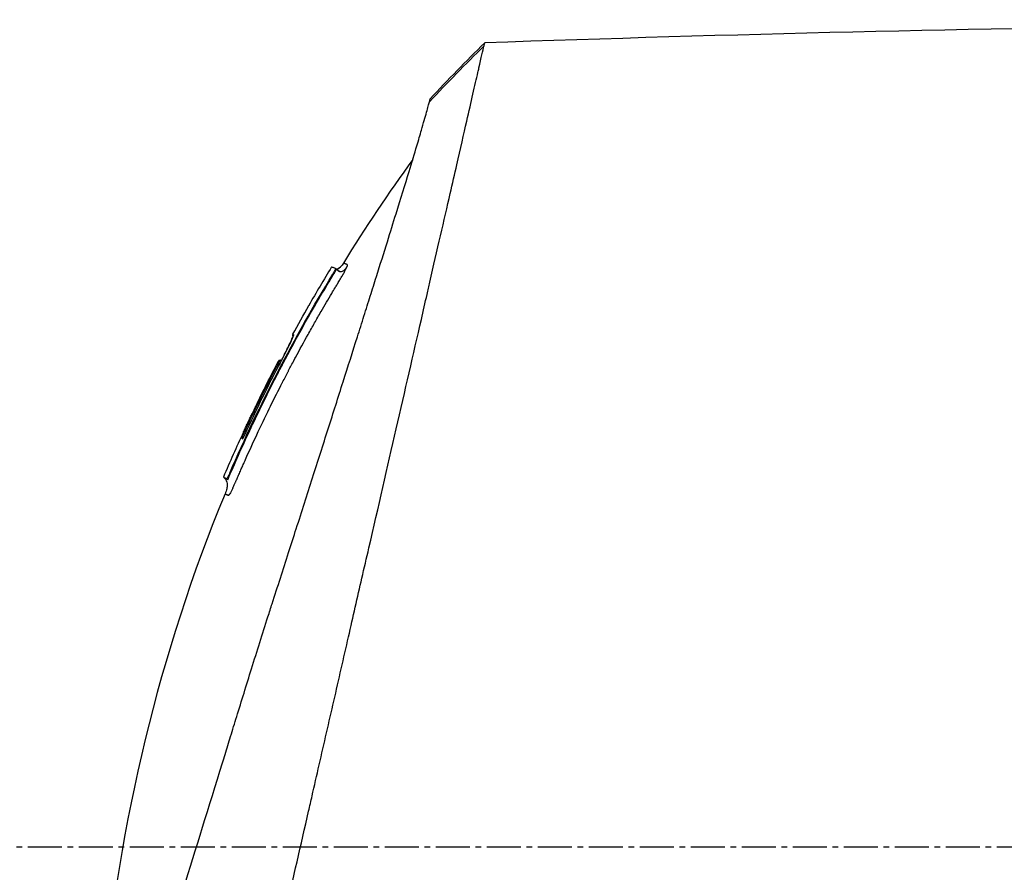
# Model space of a CAD drawing. Header units: millimetres. Extents: x 0 to 4378, y 0 to 2376.
# Tile 365 of 656: x 297 to 346, y 1868 to 1910. Entities that reach past the tile are written whole.
import ezdxf

# ---------------------------------------------------------------- set-up
doc = ezdxf.new("R2010")
doc.units = ezdxf.units.MM
doc.header["$LTSCALE"] = 0.2
doc.linetypes.add('CENTER2', pattern=[1.125, 0.75, -0.125, 0.125, -0.125])
doc.layers.add('02_Center Line', color=1, linetype='CENTER2')

# ---------------------------------------------------------------- blocks, each defined once
blk = doc.blocks.new('A$C078f5041')
for p, q in [((-71.474, 1397.995), (-71.441, 1398.028)), ((-71.441, 1398.028), (-71.474, 1397.994)), ((-71.441, 1398.028), (-71.474, 1397.994)), ((-71.44, 1398.028), (-71.441, 1398.028)), ((-71.304, 1397.76), (-71.33, 1397.733)), ((-70.107, 1396.189), (-70.103, 1396.191)), ((-69.344, 1394.74), (-69.304, 1394.756)), ((-68.727, 1393.452), (-68.724, 1393.453)), ((-68.587, 1393.414), (-68.626, 1393.399)), ((-68.595, 1393.17), (-68.595, 1393.17)), ((-68.595, 1393.17), (-68.595, 1393.17)), ((-68.531, 1393.2), (-68.594, 1393.167)), ((-67.501, 1391.148), (-67.501, 1391.148)), ((-66.761, 1389.577), (-66.824, 1389.552)), ((-66.193, 1387.811), (-66.165, 1387.839)), ((-65.85, 1387.642), (-66.027, 1387.571)), ((-65.85, 1387.642), (-65.898, 1387.594)), ((-66.075, 1387.523), (-66.027, 1387.571))]:
    blk.add_line(p, q)
for centre, radius, start, end in [((-141.482, 1355.315), 82.251, 28.65417, 29.79846), ((-140.819, 1355.669), 81.499, 25.8226, 27.58961), ((-139.709, 1356.018), 80.096, 23.38669, 25.31635)]:
    blk.add_arc(centre, radius, start, end)
for centre, major_axis, ratio, start_param, end_param in [((-95.83, 1370.693), (-32.061, 52.728), 0.606634, 5.046093, 5.111834), ((-68.714, 1393.352), (-0.0464, 0.0886), 0.999416, 4.712389, 6.054791), ((-68.628, 1393.361), (-0.128, 0.063), 0.594731, 5.762809, 5.79176), ((-140.153, 1355.885), (-19.755, 78.233), 1, 4.895457, 4.945383), ((-140.45, 1355.803), (37.396, -71.919), 1, 1.521054, 1.570796), ((-66.146, 1387.846), (-0.119, 0.275), 0.068445, 1.568989, 3.139782), ((-66.476, 1387.597), (-0.37, 0.869), 0.066623, 2.176603, 2.707657)]:
    blk.add_ellipse(centre, major_axis=major_axis, ratio=ratio, start_param=start_param, end_param=end_param)
for points in [[(-152.255, 1410.19), (-127.792, 1410.436), (-103.317, 1410.132), (-78.867, 1409.281)], [(-78.867, 1409.281), (-77.94, 1408.37), (-77.032, 1407.44), (-76.146, 1406.49)], [(-75.281, 1403.472), (-74.067, 1401.793), (-72.912, 1400.069), (-71.825, 1398.305)], [(-71.825, 1398.305), (-71.825, 1398.305), (-71.825, 1398.305), (-71.825, 1398.305)], [(-71.526, 1397.946), (-71.527, 1397.945), (-71.528, 1397.944), (-71.528, 1397.944)], [(-71.474, 1397.995), (-71.474, 1397.994), (-71.475, 1397.994), (-71.475, 1397.994)], [(-71.474, 1397.995), (-71.474, 1397.995), (-71.474, 1397.995), (-71.474, 1397.995)], [(-71.473, 1397.986), (-71.473, 1397.986), (-71.473, 1397.986), (-71.473, 1397.986)], [(-71.473, 1397.986), (-71.473, 1397.986), (-71.473, 1397.986), (-71.473, 1397.986)], [(-71.441, 1398.028), (-71.441, 1398.028), (-71.441, 1398.028), (-71.441, 1398.028)], [(-71.236, 1398.11), (-70.85, 1397.476), (-70.472, 1396.836), (-70.103, 1396.191)], [(-70.103, 1396.191), (-70.099, 1396.184), (-70.096, 1396.176), (-70.094, 1396.168)], [(-66.842, 1389.875), (-66.5, 1389.135), (-66.169, 1388.391), (-65.85, 1387.642)], [(-66.824, 1389.552), (-66.824, 1389.554), (-66.825, 1389.555), (-66.825, 1389.556)]]:
    blk.add_open_spline(points, degree=3)
for points, knots in [([(-152.255, 1410.19), (-152.255, 1410.19), (-152.168, 1410.102), (-151.823, 1409.757), (-151.566, 1409.501), (-151.007, 1408.942), (-150.749, 1408.683), (-150.073, 1408.008), (-149.632, 1407.567), (-148.859, 1406.793), (-148.562, 1406.497), (-146.042, 1403.977), (-143.013, 1400.948), (-138.409, 1396.344), (-137.449, 1395.384), (-135.963, 1393.898), (-135.449, 1393.384), (-133.813, 1391.748), (-132.672, 1390.607), (-130.919, 1388.854), (-130.319, 1388.254), (-128.4, 1386.335), (-127.067, 1385.002), (-125.371, 1383.307), (-125.025, 1382.96), (-124.319, 1382.254), (-123.961, 1381.896), (-123.24, 1381.175), (-122.878, 1380.813), (-121.659, 1379.594), (-120.799, 1378.734), (-119.043, 1376.979), (-118.147, 1376.082), (-116.937, 1374.873), (-116.626, 1374.561), (-115.729, 1373.664), (-115.143, 1373.079), (-114.064, 1372), (-113.573, 1371.509), (-112.988, 1370.924), (-112.895, 1370.83), (-112.724, 1370.66), (-112.649, 1370.585), (-112.483, 1370.418), (-112.394, 1370.33), (-112.252, 1370.188), (-112.201, 1370.137), (-112.096, 1370.032), (-112.046, 1369.982), (-111.864, 1369.8), (-111.742, 1369.678), (-111.442, 1369.378), (-111.319, 1369.255), (-111.087, 1369.023), (-110.943, 1368.878), (-110.612, 1368.548), (-110.476, 1368.411), (-110.274, 1368.21), (-110.224, 1368.16), (-110.135, 1368.071), (-110.027, 1367.963), (-109.746, 1367.682), (-109.592, 1367.527), (-109.306, 1367.242), (-109.186, 1367.123), (-108.984, 1366.92), (-108.907, 1366.843), (-108.705, 1366.641), (-108.583, 1366.519), (-106.77, 1364.706), (-105.092, 1363.027), (-102.635, 1360.571), (-101.854, 1359.79), (-100.327, 1358.263), (-99.581, 1357.517), (-98.479, 1356.415), (-98.12, 1356.057), (-97.062, 1354.998), (-96.364, 1354.3), (-94.346, 1352.283), (-93.037, 1350.973), (-90.563, 1348.5), (-89.391, 1347.327), (-88.113, 1346.049), (-87.978, 1345.915), (-87.71, 1345.647), (-87.577, 1345.514), (-87.313, 1345.249), (-87.188, 1345.125), (-85.952, 1343.889), (-84.779, 1342.715), (-83.493, 1341.43), (-83.274, 1341.211), (-82.957, 1340.893), (-82.857, 1340.794), (-82.593, 1340.53), (-82.428, 1340.364), (-82.144, 1340.081), (-82.026, 1339.963), (-81.803, 1339.74), (-81.698, 1339.635), (-81.441, 1339.377), (-81.287, 1339.224), (-80.936, 1338.873), (-80.739, 1338.675), (-80.353, 1338.289), (-80.164, 1338.101), (-79.814, 1337.751), (-79.653, 1337.59), (-79.347, 1337.284), (-79.202, 1337.139), (-78.87, 1336.807), (-78.685, 1336.621), (-78.187, 1336.124), (-77.877, 1335.813), (-77.289, 1335.226), (-77.013, 1334.949), (-76.223, 1334.16), (-75.726, 1333.663), (-74.837, 1332.774), (-74.44, 1332.377), (-73.733, 1331.67), (-73.419, 1331.355), (-72.86, 1330.797), (-72.612, 1330.549), (-72.173, 1330.11), (-71.979, 1329.916), (-71.636, 1329.573), (-71.485, 1329.422), (-70.842, 1328.779), (-70.458, 1328.395), (-70.166, 1328.103), (-70.136, 1328.073), (-70.008, 1327.945), (-69.933, 1327.87), (-69.858, 1327.795), (-69.84, 1327.777), (-69.815, 1327.751), (-69.809, 1327.746), (-69.809, 1327.746)], [-65.722169, -65.722169, -65.722169, -65.722169, -62.031487, -62.031487, -58.338756, -58.338756, -55.879853, -55.879853, -52.598147, -52.598147, -50.727335, -50.727335, -37.463141, -37.463141, -34.099083, -34.099083, -32.353511, -32.353511, -28.594411, -28.594411, -26.668972, -26.668972, -22.482567, -22.482567, -21.407846, -21.407846, -20.305538, -20.305538, -19.195523, -19.195523, -16.579733, -16.579733, -13.871633, -13.871633, -12.933021, -12.933021, -11.170861, -11.170861, -9.691103, -9.691103, -9.409822, -9.409822, -9.177731, -9.177731, -8.904003, -8.904003, -8.749378, -8.749378, -8.584793, -8.584793, -8.151236, -8.151236, -7.849406, -7.849406, -7.58232, -7.58232, -7.395073, -7.395073, -7.305232, -7.305232, -7.25344, -7.25344, -7.185996, -7.185996, -7.134968, -7.134968, -7.10336, -7.10336, -7.05618, -7.05618, -6.401955, -6.401955, -6.095755, -6.095755, -5.801185, -5.801185, -5.658718, -5.658718, -5.379628, -5.379628, -4.847074, -4.847074, -4.358082, -4.358082, -4.300239, -4.300239, -4.242832, -4.242832, -4.18603, -4.18603, -3.687784, -3.687784, -3.583851, -3.583851, -3.53625, -3.53625, -3.454867, -3.454867, -3.396463, -3.396463, -3.344487, -3.344487, -3.26809, -3.26809, -3.168336, -3.168336, -3.071553, -3.071553, -2.987712, -2.987712, -2.910471, -2.910471, -2.810406, -2.810406, -2.636803, -2.636803, -2.47522, -2.47522, -2.166968, -2.166968, -1.897063, -1.897063, -1.660768, -1.660768, -1.453936, -1.453936, -1.273271, -1.273271, -1.115084, -1.115084, -0.558531, -0.558531, -0.48901, -0.48901, -0.246248, -0.246248, -0.124709, -0.124709, 0, 0, 0, 0]), ([(-78.83, 1409.118), (-78.83, 1409.12), (-78.831, 1409.124), (-78.833, 1409.131), (-78.834, 1409.134), (-78.836, 1409.144), (-78.837, 1409.15), (-78.841, 1409.168), (-78.844, 1409.179), (-78.851, 1409.21), (-78.855, 1409.227), (-78.864, 1409.267), (-78.867, 1409.281), (-78.867, 1409.281)], [0.000006, 0.000006, 0.000006, 0.000006, 0.0077656, 0.0077656, 0.0144608, 0.0144608, 0.0278513, 0.0278513, 0.0546324, 0.0546324, 0.1081958, 0.1081958, 0.2108644, 0.2108644, 0.2108644, 0.2108644]), ([(-65.704, 1351.829), (-65.815, 1352.321), (-65.923, 1352.802), (-66.156, 1353.833), (-66.29, 1354.405), (-66.694, 1356.137), (-66.947, 1357.289), (-67.362, 1359.094), (-67.573, 1359.956), (-67.9, 1361.395), (-68.02, 1361.943), (-68.227, 1362.848), (-68.333, 1363.301), (-68.46, 1363.859), (-68.487, 1363.975), (-68.535, 1364.189), (-68.559, 1364.293), (-68.702, 1364.919), (-68.823, 1365.449), (-69.324, 1367.634), (-69.705, 1369.293), (-70.151, 1371.24), (-70.209, 1371.495), (-70.384, 1372.258), (-70.502, 1372.774), (-70.744, 1373.826), (-70.866, 1374.361), (-71.109, 1375.423), (-71.23, 1375.949), (-71.596, 1377.545), (-71.84, 1378.612), (-72.309, 1380.671), (-72.534, 1381.67), (-72.865, 1383.104), (-72.98, 1383.602), (-74.039, 1388.185), (-74.92, 1392.05), (-75.806, 1395.919), (-75.901, 1396.336), (-76.042, 1396.949), (-76.088, 1397.151), (-76.503, 1398.963), (-76.843, 1400.446), (-77.262, 1402.274), (-77.371, 1402.75), (-77.657, 1404), (-77.824, 1404.727), (-78.198, 1406.361), (-78.385, 1407.176), (-78.545, 1407.884), (-78.562, 1407.96), (-78.692, 1408.541), (-78.783, 1408.918), (-78.83, 1409.118)], [0.000189, 0.000189, 0.000189, 0.000189, 0.207139, 0.207139, 0.396645, 0.396645, 0.797428, 0.797428, 1.001559, 1.001559, 1.109993, 1.109993, 1.213598, 1.213598, 1.239256, 1.239256, 1.263925, 1.263925, 1.386081, 1.386081, 1.765731, 1.765731, 1.822697, 1.822697, 1.935907, 1.935907, 2.05247, 2.05247, 2.166843, 2.166843, 2.399096, 2.399096, 2.616669, 2.616669, 2.736228, 2.736228, 3.700499, 3.700499, 3.819408, 3.819408, 3.878521, 3.878521, 4.356179, 4.356179, 4.534962, 4.534962, 4.848781, 4.848781, 5.320636, 5.320636, 5.379891, 5.379891, 5.794291, 5.794291, 5.794291, 5.794291]), ([(-152.446, 1408.4), (-152.446, 1408.4), (-152.446, 1408.4), (-151.668, 1407.623), (-151.215, 1407.169), (-150.465, 1406.42), (-150.289, 1406.243), (-148.611, 1404.565), (-146.516, 1402.47), (-143.379, 1399.333), (-142.656, 1398.611), (-140.145, 1396.099), (-138.245, 1394.199), (-135.21, 1391.164), (-134.121, 1390.075), (-130.426, 1386.38), (-127.733, 1383.688), (-123.502, 1379.456), (-121.999, 1377.953), (-118.861, 1374.815), (-117.224, 1373.179), (-115.181, 1371.135), (-114.782, 1370.737), (-114.185, 1370.14), (-113.987, 1369.942), (-113.69, 1369.644), (-113.586, 1369.541), (-113.299, 1369.254), (-113.125, 1369.08), (-112.858, 1368.813), (-112.766, 1368.721), (-112.503, 1368.458), (-112.333, 1368.287), (-110.118, 1366.073), (-108.338, 1364.293), (-104.404, 1360.36), (-102.826, 1358.782), (-100.539, 1356.495), (-99.819, 1355.775), (-96.353, 1352.309), (-93.649, 1349.604), (-90.494, 1346.45), (-89.943, 1345.899), (-88.346, 1344.302), (-87.313, 1343.269), (-85.371, 1341.326), (-84.457, 1340.412), (-82.746, 1338.702), (-81.945, 1337.901), (-80.483, 1336.439), (-79.814, 1335.77), (-78.609, 1334.565), (-78.067, 1334.023), (-76.642, 1332.598), (-75.808, 1331.763), (-74.511, 1330.467), (-74.008, 1329.964), (-73.236, 1329.192), (-72.941, 1328.896), (-72.298, 1328.253), (-72.001, 1327.957), (-71.702, 1327.658), (-71.626, 1327.582), (-71.551, 1327.506), (-71.532, 1327.487), (-71.506, 1327.462), (-71.5, 1327.456), (-71.5, 1327.456)], [-18.405376, -18.405376, -18.405376, -18.405376, -17.174018, -17.174018, -16.364664, -16.364664, -16.133716, -16.133716, -14.283941, -14.283941, -13.757986, -13.757986, -12.511155, -12.511155, -11.8371, -11.8371, -10.260637, -10.260637, -9.40491, -9.40491, -8.48439, -8.48439, -8.259902, -8.259902, -8.1488, -8.1488, -8.092873, -8.092873, -8.006359, -8.006359, -7.960882, -7.960882, -7.87659, -7.87659, -6.866375, -6.866375, -6.187342, -6.187342, -5.873647, -5.873647, -4.670335, -4.670335, -4.41319, -4.41319, -3.917697, -3.917697, -3.458578, -3.458578, -3.03293, -3.03293, -2.653825, -2.653825, -2.321682, -2.321682, -1.740389, -1.740389, -1.304988, -1.304988, -0.979062, -0.979062, -0.489003, -0.489003, -0.244295, -0.244295, -0.122108, -0.122108, 0, 0, 0, 0]), ([(-76.109, 1406.34), (-76.12, 1406.386), (-76.129, 1406.422), (-76.135, 1406.446), (-76.141, 1406.471), (-76.145, 1406.485), (-76.145, 1406.489), (-76.146, 1406.49), (-76.146, 1406.49), (-76.146, 1406.49)], [0.000002, 0.000002, 0.000002, 0.000002, 0.4596165, 0.4596165, 0.4596165, 0.914072, 0.914072, 0.914072, 0.9967277, 0.9967277, 0.9967277, 0.9967277]), ([(-62.176, 1361.662), (-62.303, 1362.074), (-62.434, 1362.499), (-62.703, 1363.369), (-62.842, 1363.816), (-63.266, 1365.187), (-63.561, 1366.141), (-64.476, 1369.104), (-65.127, 1371.214), (-65.843, 1373.533), (-65.886, 1373.672), (-66.022, 1374.114), (-66.114, 1374.412), (-66.309, 1375.042), (-66.41, 1375.371), (-66.75, 1376.471), (-66.999, 1377.276), (-67.387, 1378.521), (-67.525, 1378.962), (-67.798, 1379.826), (-67.933, 1380.251), (-68.139, 1380.895), (-68.208, 1381.113), (-68.551, 1382.181), (-68.824, 1383.03), (-69.224, 1384.273), (-69.352, 1384.671), (-69.754, 1385.924), (-70.024, 1386.771), (-70.555, 1388.432), (-70.814, 1389.246), (-71.323, 1390.845), (-71.572, 1391.627), (-72.057, 1393.155), (-72.293, 1393.9), (-72.633, 1394.975), (-72.743, 1395.322), (-72.904, 1395.835), (-72.958, 1396.003), (-73.113, 1396.496), (-73.217, 1396.826), (-73.369, 1397.311), (-73.42, 1397.472), (-73.663, 1398.243), (-73.842, 1398.816), (-74.167, 1399.856), (-74.311, 1400.319), (-74.687, 1401.531), (-74.904, 1402.233), (-75.239, 1403.332), (-75.368, 1403.76), (-75.569, 1404.432), (-75.647, 1404.695), (-75.82, 1405.286), (-75.904, 1405.582), (-76.002, 1405.936), (-76.03, 1406.039), (-76.076, 1406.213), (-76.095, 1406.284), (-76.109, 1406.34)], [0.000017, 0.000017, 0.000017, 0.000017, 0.176039, 0.176039, 0.352436, 0.352436, 0.705321, 0.705321, 1.409825, 1.409825, 1.455442, 1.455442, 1.551535, 1.551535, 1.656164, 1.656164, 1.900706, 1.900706, 2.034322, 2.034322, 2.163764, 2.163764, 2.23071, 2.23071, 2.493873, 2.493873, 2.618927, 2.618927, 2.888841, 2.888841, 3.15547, 3.15547, 3.421439, 3.421439, 3.688226, 3.688226, 3.819032, 3.819032, 3.88401, 3.88401, 4.01084, 4.01084, 4.07486, 4.07486, 4.323328, 4.323328, 4.540387, 4.540387, 4.920961, 4.920961, 5.206452, 5.206452, 5.420954, 5.420954, 5.743111, 5.743111, 5.904, 5.904, 6.064928, 6.064928, 6.064928, 6.064928]), ([(-72.005, 1398.118), (-72.01, 1398.132), (-72.015, 1398.144), (-72.019, 1398.155), (-72.023, 1398.165), (-72.026, 1398.174), (-72.028, 1398.181), (-72.028, 1398.182), (-72.029, 1398.183), (-72.029, 1398.184), (-72.03, 1398.187), (-72.031, 1398.19), (-72.031, 1398.193), (-72.032, 1398.195), (-72.033, 1398.198), (-72.033, 1398.2), (-72.033, 1398.202), (-72.034, 1398.204), (-72.034, 1398.206), (-72.034, 1398.208), (-72.034, 1398.21), (-72.034, 1398.211), (-72.034, 1398.213), (-72.034, 1398.214), (-72.034, 1398.215), (-72.034, 1398.216), (-72.034, 1398.217), (-72.033, 1398.218), (-72.033, 1398.219), (-72.033, 1398.219), (-72.032, 1398.22), (-72.031, 1398.221), (-72.03, 1398.222), (-72.029, 1398.222), (-72.028, 1398.223), (-72.027, 1398.223), (-72.025, 1398.224), (-72.025, 1398.224), (-72.024, 1398.224), (-72.023, 1398.225), (-72.022, 1398.225), (-72.021, 1398.226), (-72.02, 1398.226), (-72.018, 1398.227), (-72.016, 1398.227), (-72.015, 1398.228), (-72.013, 1398.228), (-72.012, 1398.229), (-72.011, 1398.229), (-72.011, 1398.229), (-72.011, 1398.23), (-72.01, 1398.23), (-72.009, 1398.23), (-72.009, 1398.23), (-72.008, 1398.231), (-72, 1398.234), (-71.993, 1398.237), (-71.986, 1398.24), (-71.979, 1398.243), (-71.972, 1398.245), (-71.965, 1398.248), (-71.964, 1398.249), (-71.963, 1398.249), (-71.962, 1398.249), (-71.961, 1398.25), (-71.961, 1398.25), (-71.96, 1398.25), (-71.952, 1398.254), (-71.944, 1398.257), (-71.936, 1398.26), (-71.928, 1398.263), (-71.921, 1398.266), (-71.914, 1398.269), (-71.908, 1398.271), (-71.901, 1398.274), (-71.895, 1398.277), (-71.892, 1398.278), (-71.889, 1398.279), (-71.887, 1398.28), (-71.886, 1398.28), (-71.886, 1398.28), (-71.886, 1398.28), (-71.883, 1398.282), (-71.88, 1398.283), (-71.877, 1398.284), (-71.87, 1398.287), (-71.863, 1398.289), (-71.858, 1398.292), (-71.85, 1398.295), (-71.843, 1398.298), (-71.838, 1398.3), (-71.833, 1398.302), (-71.83, 1398.303), (-71.828, 1398.304), (-71.826, 1398.305), (-71.825, 1398.305), (-71.825, 1398.305)], [0, 0, 0, 0, 0.015625, 0.015625, 0.015625, 0.0294423, 0.0294423, 0.0294423, 0.03125, 0.03125, 0.03125, 0.0361939, 0.0361939, 0.0361939, 0.0406161, 0.0406161, 0.0406161, 0.04495, 0.04495, 0.04495, 0.0494452, 0.0494452, 0.0494452, 0.0538826, 0.0538826, 0.0538826, 0.0601911, 0.0601911, 0.0601911, 0.0743515, 0.0743515, 0.0743515, 0.08475, 0.08475, 0.08475, 0.09375, 0.09375, 0.09375, 0.0990107, 0.0990107, 0.0990107, 0.1044289, 0.1044289, 0.1044289, 0.1124142, 0.1124142, 0.1124142, 0.1177411, 0.1177411, 0.1177411, 0.1203995, 0.1203995, 0.1203995, 0.125, 0.125, 0.125, 0.1806875, 0.1806875, 0.1806875, 0.237001, 0.237001, 0.237001, 0.2456137, 0.2456137, 0.2456137, 0.25, 0.25, 0.25, 0.3215351, 0.3215351, 0.3215351, 0.3931204, 0.3931204, 0.3931204, 0.4632517, 0.4632517, 0.4632517, 0.4970952, 0.4970952, 0.4970952, 0.5, 0.5, 0.5, 0.5369762, 0.5369762, 0.5369762, 0.6311673, 0.6311673, 0.6311673, 0.762352, 0.762352, 0.762352, 0.8927285, 0.8927285, 0.8927285, 0.9991021, 0.9991021, 0.9991021, 0.9991021]), ([(-71.528, 1397.944), (-71.578, 1397.906), (-71.625, 1397.887), (-71.752, 1397.873), (-71.825, 1397.917), (-71.933, 1398.025), (-71.969, 1398.07), (-72.005, 1398.118)], [0.0914051, 0.0914051, 0.0914051, 0.0914051, 0.3260138, 0.3260138, 0.7678704, 0.7678704, 1, 1, 1, 1]), ([(-66.909, 1388.427), (-66.922, 1388.457), (-66.935, 1388.487), (-66.949, 1388.518), (-67.137, 1388.937), (-67.323, 1389.345), (-67.509, 1389.742), (-67.719, 1390.191), (-67.927, 1390.625), (-68.133, 1391.045), (-68.154, 1391.088), (-68.174, 1391.13), (-68.195, 1391.172), (-68.393, 1391.573), (-68.588, 1391.962), (-68.78, 1392.337), (-68.787, 1392.35), (-68.793, 1392.362), (-68.799, 1392.374), (-68.891, 1392.553), (-68.982, 1392.729), (-69.072, 1392.902), (-69.08, 1392.916), (-69.087, 1392.93), (-69.095, 1392.945), (-69.191, 1393.128), (-69.267, 1393.273), (-69.379, 1393.482), (-69.381, 1393.487), (-69.383, 1393.491), (-69.385, 1393.495), (-69.404, 1393.531), (-69.423, 1393.566), (-69.442, 1393.601), (-69.654, 1393.996), (-69.862, 1394.377), (-70.065, 1394.743), (-70.179, 1394.948), (-70.285, 1395.136), (-70.393, 1395.326), (-70.496, 1395.508), (-70.601, 1395.692), (-70.717, 1395.893), (-70.898, 1396.205), (-71.071, 1396.5), (-71.246, 1396.794), (-71.301, 1396.888), (-71.357, 1396.981), (-71.413, 1397.075), (-71.43, 1397.103), (-71.447, 1397.131), (-71.464, 1397.159), (-71.5, 1397.219), (-71.537, 1397.28), (-71.573, 1397.34), (-71.592, 1397.371), (-71.61, 1397.401), (-71.628, 1397.431), (-71.647, 1397.461), (-71.665, 1397.492), (-71.683, 1397.522), (-71.706, 1397.56), (-71.728, 1397.597), (-71.749, 1397.635), (-71.754, 1397.643), (-71.759, 1397.651), (-71.764, 1397.66), (-71.772, 1397.673), (-71.78, 1397.687), (-71.787, 1397.7), (-71.804, 1397.729), (-71.82, 1397.757), (-71.835, 1397.785), (-71.85, 1397.812), (-71.865, 1397.839), (-71.879, 1397.865), (-71.894, 1397.894), (-71.909, 1397.921), (-71.922, 1397.948), (-71.933, 1397.968), (-71.943, 1397.989), (-71.953, 1398.008), (-71.963, 1398.029), (-71.973, 1398.049), (-71.982, 1398.067), (-71.99, 1398.086), (-71.998, 1398.103), (-72.005, 1398.118)], [0.7479366, 0.7479366, 0.7479366, 0.7479366, 0.75, 0.75, 0.75, 0.7778267, 0.7778267, 0.7778267, 0.8093257, 0.8093257, 0.8093257, 0.8125, 0.8125, 0.8125, 0.8427642, 0.8427642, 0.8427642, 0.84375, 0.84375, 0.84375, 0.8581849, 0.8581849, 0.8581849, 0.859375, 0.859375, 0.859375, 0.8746955, 0.8746955, 0.8746955, 0.875, 0.875, 0.875, 0.8775605, 0.8775605, 0.8775605, 0.90625, 0.90625, 0.90625, 0.9222304, 0.9222304, 0.9222304, 0.9375, 0.9375, 0.9375, 0.9612141, 0.9612141, 0.9612141, 0.96875, 0.96875, 0.96875, 0.9710053, 0.9710053, 0.9710053, 0.9758787, 0.9758787, 0.9758787, 0.9783012, 0.9783012, 0.9783012, 0.9807089, 0.9807089, 0.9807089, 0.9837027, 0.9837027, 0.9837027, 0.984375, 0.984375, 0.984375, 0.9854706, 0.9854706, 0.9854706, 0.987866, 0.987866, 0.987866, 0.9902844, 0.9902844, 0.9902844, 0.9929842, 0.9929842, 0.9929842, 0.9951532, 0.9951532, 0.9951532, 0.9975841, 0.9975841, 0.9975841, 1, 1, 1, 1]), ([(-71.825, 1398.305), (-71.783, 1398.238), (-71.738, 1398.172), (-71.655, 1398.082), (-71.623, 1398.052), (-71.566, 1398.015), (-71.544, 1398.004), (-71.509, 1397.992), (-71.496, 1397.989), (-71.482, 1397.987), (-71.482, 1397.987), (-71.481, 1397.987)], [0, 0, 0, 0, 0.02371749, 0.02371749, 0.03673695, 0.03673695, 0.04404235, 0.04404235, 0.04801388, 0.04801388, 0.04814159, 0.04814159, 0.04814159, 0.04814159]), ([(-71.825, 1398.305), (-71.783, 1398.237), (-71.737, 1398.169), (-71.651, 1398.078), (-71.617, 1398.047), (-71.557, 1398.01), (-71.533, 1397.999), (-71.499, 1397.99), (-71.49, 1397.988), (-71.481, 1397.987)], [0, 0, 0, 0, 0.02416073, 0.02416073, 0.03762888, 0.03762888, 0.04541048, 0.04541048, 0.04812548, 0.04812548, 0.04812548, 0.04812548]), ([(-71.636, 1397.898), (-71.618, 1397.901), (-71.62, 1397.901), (-71.6, 1397.906), (-71.588, 1397.911), (-71.569, 1397.919), (-71.561, 1397.924), (-71.545, 1397.932), (-71.539, 1397.936), (-71.533, 1397.94), (-71.532, 1397.941), (-71.531, 1397.942)], [0.53294754, 0.53294754, 0.53294754, 0.53294754, 0.53649365, 0.53649365, 0.54183041, 0.54183041, 0.54684659, 0.54684659, 0.55419478, 0.55419478, 0.55804031, 0.55804031, 0.55804031, 0.55804031]), ([(-71.526, 1397.946), (-71.525, 1397.947), (-71.524, 1397.947), (-71.523, 1397.948), (-71.522, 1397.948), (-71.521, 1397.949), (-71.521, 1397.95), (-71.518, 1397.952), (-71.517, 1397.953), (-71.515, 1397.955), (-71.514, 1397.956), (-71.512, 1397.958), (-71.51, 1397.959), (-71.507, 1397.962), (-71.505, 1397.963), (-71.501, 1397.968), (-71.497, 1397.971), (-71.488, 1397.98), (-71.481, 1397.987), (-71.475, 1397.993)], [0, 0, 0, 0, 0.00147367, 0.00147367, 0.0034547, 0.0034547, 0.00642972, 0.00642972, 0.00744411, 0.00744411, 0.00794274, 0.00794274, 0.00859454, 0.00859454, 0.00932758, 0.00932758, 0.01061062, 0.01061062, 0.01339547, 0.01339547, 0.01339547, 0.01339547]), ([(-71.33, 1397.733), (-71.33, 1397.734), (-71.331, 1397.734), (-71.332, 1397.736), (-71.332, 1397.737), (-71.333, 1397.738), (-71.334, 1397.74), (-71.335, 1397.741), (-71.335, 1397.743), (-71.336, 1397.744), (-71.339, 1397.748), (-71.342, 1397.754), (-71.346, 1397.76), (-71.35, 1397.766), (-71.354, 1397.772), (-71.358, 1397.779), (-71.363, 1397.788), (-71.369, 1397.798), (-71.375, 1397.808), (-71.38, 1397.816), (-71.385, 1397.825), (-71.39, 1397.834), (-71.395, 1397.842), (-71.4, 1397.851), (-71.405, 1397.86), (-71.411, 1397.869), (-71.416, 1397.878), (-71.421, 1397.887), (-71.426, 1397.896), (-71.431, 1397.904), (-71.436, 1397.913), (-71.438, 1397.916), (-71.439, 1397.919), (-71.441, 1397.923), (-71.446, 1397.93), (-71.449, 1397.937), (-71.452, 1397.943), (-71.455, 1397.947), (-71.457, 1397.951), (-71.458, 1397.954), (-71.459, 1397.956), (-71.46, 1397.958), (-71.461, 1397.96), (-71.464, 1397.965), (-71.466, 1397.969), (-71.467, 1397.972), (-71.469, 1397.976), (-71.47, 1397.979), (-71.471, 1397.981), (-71.472, 1397.984), (-71.473, 1397.986), (-71.474, 1397.987), (-71.474, 1397.989), (-71.474, 1397.99), (-71.475, 1397.99), (-71.475, 1397.991), (-71.475, 1397.992), (-71.475, 1397.992), (-71.475, 1397.992), (-71.475, 1397.993), (-71.475, 1397.993), (-71.475, 1397.993), (-71.475, 1397.993), (-71.475, 1397.993), (-71.475, 1397.993), (-71.475, 1397.993), (-71.475, 1397.994), (-71.474, 1397.994), (-71.474, 1397.994), (-71.474, 1397.994)], [0, 0, 0, 0, 0.0230182, 0.0230182, 0.0230182, 0.0365623, 0.0365623, 0.0365623, 0.0483052, 0.0483052, 0.0483052, 0.0783865, 0.0783865, 0.0783865, 0.1048422, 0.1048422, 0.1048422, 0.1372672, 0.1372672, 0.1372672, 0.1633151, 0.1633151, 0.1633151, 0.1885396, 0.1885396, 0.1885396, 0.2138955, 0.2138955, 0.2138955, 0.2394116, 0.2394116, 0.2394116, 0.25, 0.25, 0.25, 0.2745686, 0.2745686, 0.2745686, 0.2907527, 0.2907527, 0.2907527, 0.3005569, 0.3005569, 0.3005569, 0.3289478, 0.3289478, 0.3289478, 0.3587422, 0.3587422, 0.3587422, 0.3893518, 0.3893518, 0.3893518, 0.4199092, 0.4199092, 0.4199092, 0.4501652, 0.4501652, 0.4501652, 0.4765916, 0.4765916, 0.4765916, 0.5, 0.5, 0.5, 0.652385, 0.652385, 0.652385, 0.8406929, 0.8406929, 0.8406929, 0.8406929]), ([(-71.304, 1397.76), (-71.312, 1397.774), (-71.321, 1397.788), (-71.329, 1397.803), (-71.337, 1397.816), (-71.345, 1397.83), (-71.353, 1397.843), (-71.363, 1397.861), (-71.372, 1397.878), (-71.381, 1397.894), (-71.391, 1397.912), (-71.4, 1397.928), (-71.407, 1397.943), (-71.415, 1397.959), (-71.422, 1397.972), (-71.427, 1397.984), (-71.433, 1397.997), (-71.437, 1398.007), (-71.439, 1398.015), (-71.442, 1398.023), (-71.442, 1398.027), (-71.44, 1398.028)], [-0.04708138, -0.04708138, -0.04708138, -0.04708138, -0.04206146, -0.04206146, -0.04206146, -0.03717861, -0.03717861, -0.03717861, -0.03071826, -0.03071826, -0.03071826, -0.02354664, -0.02354664, -0.02354664, -0.01630306, -0.01630306, -0.01630306, -0.00841398, -0.00841398, -0.00841398, -0.00000018, -0.00000018, -0.00000018, -0.00000018]), ([(-71.44, 1398.028), (-71.371, 1398.056), (-71.319, 1398.077), (-71.252, 1398.104), (-71.236, 1398.11), (-71.236, 1398.11)], [-1.1132491, -1.1132491, -1.1132491, -1.1132491, -0.8232139, -0.8232139, -0.5568836, -0.5568836, -0.5568836, -0.5568836]), ([(-68.791, 1393.247), (-68.893, 1393.441), (-68.996, 1393.636), (-69.1, 1393.829), (-69.392, 1394.375), (-69.689, 1394.916), (-69.994, 1395.454), (-70.256, 1395.918), (-70.522, 1396.379), (-70.793, 1396.837), (-70.861, 1396.952), (-70.929, 1397.066), (-70.998, 1397.181), (-71.032, 1397.238), (-71.066, 1397.295), (-71.1, 1397.352), (-71.117, 1397.38), (-71.135, 1397.409), (-71.152, 1397.437), (-71.169, 1397.466), (-71.186, 1397.494), (-71.203, 1397.523), (-71.238, 1397.58), (-71.273, 1397.637), (-71.307, 1397.694), (-71.314, 1397.707), (-71.322, 1397.72), (-71.33, 1397.733)], [0.5421635, 0.5421635, 0.5421635, 0.5421635, 0.6006248, 0.6006248, 0.6006248, 0.7652776, 0.7652776, 0.7652776, 0.9072115, 0.9072115, 0.9072115, 0.942695, 0.942695, 0.942695, 0.9604367, 0.9604367, 0.9604367, 0.9693076, 0.9693076, 0.9693076, 0.9781784, 0.9781784, 0.9781784, 0.9959202, 0.9959202, 0.9959202, 1, 1, 1, 1]), ([(-66.165, 1387.839), (-66.906, 1389.551), (-67.706, 1391.236), (-69.421, 1394.545), (-70.334, 1396.166), (-71.304, 1397.76)], [-1.119588, -1.119588, -1.119588, -1.119588, -0.559795, -0.559795, -0.000001, -0.000001, -0.000001, -0.000001]), ([(-68.595, 1393.17), (-68.619, 1393.217), (-68.644, 1393.264), (-68.668, 1393.31), (-68.692, 1393.357), (-68.716, 1393.404), (-68.74, 1393.45), (-68.744, 1393.457), (-68.747, 1393.464), (-68.751, 1393.471), (-68.782, 1393.532), (-68.813, 1393.592), (-68.843, 1393.652), (-68.862, 1393.689), (-68.88, 1393.725), (-68.898, 1393.762), (-68.929, 1393.822), (-68.958, 1393.882), (-68.987, 1393.939), (-69.002, 1393.97), (-69.017, 1394.001), (-69.032, 1394.031), (-69.051, 1394.07), (-69.07, 1394.108), (-69.088, 1394.145), (-69.106, 1394.182), (-69.123, 1394.218), (-69.14, 1394.253), (-69.142, 1394.258), (-69.145, 1394.263), (-69.147, 1394.269), (-69.162, 1394.299), (-69.176, 1394.329), (-69.189, 1394.357), (-69.202, 1394.385), (-69.215, 1394.412), (-69.226, 1394.437), (-69.231, 1394.447), (-69.235, 1394.456), (-69.239, 1394.465), (-69.258, 1394.506), (-69.274, 1394.543), (-69.288, 1394.575), (-69.294, 1394.589), (-69.299, 1394.601), (-69.304, 1394.613), (-69.316, 1394.643), (-69.326, 1394.668), (-69.333, 1394.688), (-69.335, 1394.694), (-69.338, 1394.7), (-69.339, 1394.706), (-69.342, 1394.715), (-69.344, 1394.722), (-69.345, 1394.728), (-69.346, 1394.733), (-69.346, 1394.737), (-69.345, 1394.739), (-69.345, 1394.739), (-69.344, 1394.74), (-69.344, 1394.74)], [0, 0, 0, 0, 0.058143, 0.058143, 0.058143, 0.116452, 0.116452, 0.116452, 0.125, 0.125, 0.125, 0.201914, 0.201914, 0.201914, 0.25, 0.25, 0.25, 0.330938, 0.330938, 0.330938, 0.375, 0.375, 0.375, 0.432561, 0.432561, 0.432561, 0.490895, 0.490895, 0.490895, 0.5, 0.5, 0.5, 0.552478, 0.552478, 0.552478, 0.605245, 0.605245, 0.605245, 0.625, 0.625, 0.625, 0.7139, 0.7139, 0.7139, 0.75, 0.75, 0.75, 0.84323, 0.84323, 0.84323, 0.875, 0.875, 0.875, 0.927711, 0.927711, 0.927711, 0.980791, 0.980791, 0.980791, 1, 1, 1, 1]), ([(-69.344, 1394.74), (-69.337, 1394.727), (-69.333, 1394.711), (-69.333, 1394.695), (-69.333, 1394.694), (-69.333, 1394.693), (-69.333, 1394.692)], [0, 0, 0, 0, 0.3749945, 0.3749945, 0.3749945, 0.3929705, 0.3929705, 0.3929705, 0.3929705]), ([(-69.336, 1394.702), (-69.336, 1394.702), (-69.336, 1394.701), (-69.334, 1394.695), (-69.331, 1394.685), (-69.316, 1394.643), (-69.299, 1394.601), (-69.244, 1394.476), (-69.2, 1394.379), (-69.09, 1394.15), (-69.023, 1394.012), (-68.876, 1393.718), (-68.794, 1393.556), (-68.672, 1393.319), (-68.634, 1393.244), (-68.595, 1393.17)], [0.0216016, 0.0216016, 0.0216016, 0.0216016, 0.0269366, 0.0269366, 0.0451291, 0.0451291, 0.0828401, 0.0828401, 0.1358796, 0.1358796, 0.1907023, 0.1907023, 0.2463775, 0.2463775, 0.2715457, 0.2715457, 0.2715457, 0.2715457]), ([(-69.304, 1394.756), (-69.303, 1394.754), (-69.302, 1394.752), (-69.297, 1394.74), (-69.295, 1394.729), (-69.293, 1394.707), (-69.294, 1394.696), (-69.298, 1394.676), (-69.301, 1394.667), (-69.308, 1394.653), (-69.312, 1394.648), (-69.316, 1394.643)], [-0.00087936, -0.00087936, -0.00087936, -0.00087936, 0, 0, 0.00436612, 0.00436612, 0.00867322, 0.00867322, 0.01202355, 0.01202355, 0.01406364, 0.01406364, 0.01406364, 0.01406364]), ([(-67.306, 1390.268), (-67.494, 1390.667), (-67.686, 1391.065), (-68.076, 1391.854), (-68.273, 1392.246), (-68.58, 1392.843), (-68.685, 1393.045), (-68.791, 1393.247)], [0.2429801, 0.2429801, 0.2429801, 0.2429801, 0.362195, 0.362195, 0.4814099, 0.4814099, 0.5421635, 0.5421635, 0.5421635, 0.5421635]), ([(-68.721, 1393.454), (-68.714, 1393.456), (-68.707, 1393.458), (-68.7, 1393.459), (-68.692, 1393.46), (-68.684, 1393.46), (-68.677, 1393.46), (-68.661, 1393.459), (-68.645, 1393.456), (-68.631, 1393.45), (-68.621, 1393.446), (-68.613, 1393.441), (-68.605, 1393.435), (-68.598, 1393.429), (-68.592, 1393.422), (-68.587, 1393.414)], [-0.01932859, -0.01932859, -0.01932859, -0.01932859, -0.01686752, -0.01686752, -0.01686752, -0.01403596, -0.01403596, -0.01403596, -0.0080494, -0.0080494, -0.0080494, -0.00399872, -0.00399872, -0.00399872, -0.00001431, -0.00001431, -0.00001431, -0.00001431]), ([(-68.626, 1393.399), (-68.626, 1393.399), (-68.626, 1393.398), (-68.626, 1393.397), (-68.626, 1393.396), (-68.626, 1393.395), (-68.625, 1393.394), (-68.625, 1393.392), (-68.624, 1393.391), (-68.623, 1393.388), (-68.623, 1393.388), (-68.622, 1393.386), (-68.622, 1393.385), (-68.621, 1393.382), (-68.62, 1393.38), (-68.618, 1393.376), (-68.617, 1393.374), (-68.615, 1393.37), (-68.614, 1393.367), (-68.612, 1393.362), (-68.611, 1393.361), (-68.609, 1393.356), (-68.607, 1393.352), (-68.603, 1393.344), (-68.601, 1393.34), (-68.597, 1393.33), (-68.594, 1393.324), (-68.59, 1393.316), (-68.588, 1393.312), (-68.583, 1393.301), (-68.579, 1393.294), (-68.571, 1393.278), (-68.567, 1393.27), (-68.559, 1393.255), (-68.555, 1393.247), (-68.547, 1393.23), (-68.543, 1393.222), (-68.536, 1393.209), (-68.534, 1393.204), (-68.531, 1393.2)], [0, 0, 0, 0, 0.024339, 0.024339, 0.046422, 0.046422, 0.063135, 0.063135, 0.093918, 0.093918, 0.11053, 0.11053, 0.12627, 0.12627, 0.164466, 0.164466, 0.18889, 0.18889, 0.237395, 0.237395, 0.251509, 0.251509, 0.313558, 0.313558, 0.37668, 0.37668, 0.455034, 0.455034, 0.501837, 0.501837, 0.609274, 0.609274, 0.714679, 0.714679, 0.823425, 0.823425, 0.934378, 0.934378, 1, 1, 1, 1]), ([(-67.1, 1390.424), (-67.123, 1390.472), (-67.146, 1390.521), (-67.17, 1390.57), (-67.203, 1390.64), (-67.238, 1390.712), (-67.273, 1390.785), (-67.285, 1390.811), (-67.298, 1390.838), (-67.311, 1390.864), (-67.332, 1390.908), (-67.354, 1390.953), (-67.376, 1390.999), (-67.398, 1391.045), (-67.42, 1391.091), (-67.442, 1391.137), (-67.448, 1391.148), (-67.453, 1391.158), (-67.458, 1391.169)], [0.6844931, 0.6844931, 0.6844931, 0.6844931, 0.7500001, 0.7500001, 0.7500001, 0.8422739, 0.8422739, 0.8422739, 0.8750003, 0.8750003, 0.8750003, 0.9305213, 0.9305213, 0.9305213, 0.9870219, 0.9870219, 0.9870219, 1, 1, 1, 1]), ([(-66.842, 1389.875), (-66.852, 1389.897), (-66.863, 1389.921), (-66.875, 1389.946), (-66.888, 1389.975), (-66.903, 1390.006), (-66.918, 1390.039), (-66.921, 1390.046), (-66.925, 1390.053), (-66.928, 1390.06), (-66.944, 1390.094), (-66.96, 1390.128), (-66.977, 1390.165), (-66.994, 1390.201), (-67.012, 1390.238), (-67.03, 1390.277), (-67.034, 1390.284), (-67.037, 1390.291), (-67.041, 1390.299), (-67.06, 1390.339), (-67.08, 1390.381), (-67.1, 1390.424)], [0.3830078, 0.3830078, 0.3830078, 0.3830078, 0.4310028, 0.4310028, 0.4310028, 0.4875887, 0.4875887, 0.4875887, 0.5000005, 0.5000005, 0.5000005, 0.5571926, 0.5571926, 0.5571926, 0.6144663, 0.6144663, 0.6144663, 0.6250007, 0.6250007, 0.6250007, 0.6844931, 0.6844931, 0.6844931, 0.6844931]), ([(-66.857, 1389.626), (-66.854, 1389.626), (-66.851, 1389.625), (-66.847, 1389.625), (-66.83, 1389.623), (-66.813, 1389.618), (-66.798, 1389.611), (-66.789, 1389.607), (-66.782, 1389.602), (-66.776, 1389.596), (-66.768, 1389.589), (-66.763, 1389.583), (-66.761, 1389.578)], [0.00339573, 0.00339573, 0.00339573, 0.00339573, 0.00434698, 0.00434698, 0.00434698, 0.0093663, 0.0093663, 0.0093663, 0.01210725, 0.01210725, 0.01210725, 0.01541577, 0.01541577, 0.01541577, 0.01541577]), ([(-66.313, 1387.083), (-66.319, 1387.095), (-66.325, 1387.109), (-66.332, 1387.122), (-66.338, 1387.135), (-66.345, 1387.149), (-66.351, 1387.163), (-66.365, 1387.191), (-66.378, 1387.22), (-66.392, 1387.25), (-66.402, 1387.272), (-66.412, 1387.294), (-66.421, 1387.316), (-66.431, 1387.338), (-66.441, 1387.36), (-66.451, 1387.383), (-66.459, 1387.4), (-66.467, 1387.417), (-66.474, 1387.434), (-66.485, 1387.459), (-66.496, 1387.484), (-66.507, 1387.509), (-66.509, 1387.515), (-66.512, 1387.521), (-66.514, 1387.527), (-66.523, 1387.546), (-66.531, 1387.566), (-66.539, 1387.585), (-66.541, 1387.59), (-66.544, 1387.595), (-66.546, 1387.6), (-66.548, 1387.605), (-66.55, 1387.611), (-66.553, 1387.616), (-66.574, 1387.666), (-66.596, 1387.715), (-66.618, 1387.766), (-66.634, 1387.804), (-66.651, 1387.843), (-66.668, 1387.882), (-66.702, 1387.958), (-66.733, 1388.03), (-66.764, 1388.1), (-66.795, 1388.171), (-66.826, 1388.241), (-66.858, 1388.313), (-66.875, 1388.35), (-66.891, 1388.388), (-66.909, 1388.427)], [0.71415673, 0.71415673, 0.71415673, 0.71415673, 0.71531044, 0.71531044, 0.71531044, 0.7164591, 0.7164591, 0.7164591, 0.71875, 0.71875, 0.71875, 0.72042182, 0.72042182, 0.72042182, 0.72211417, 0.72211417, 0.72211417, 0.72340425, 0.72340425, 0.72340425, 0.72524491, 0.72524491, 0.72524491, 0.72567726, 0.72567726, 0.72567726, 0.72708246, 0.72708246, 0.72708246, 0.72744673, 0.72744673, 0.72744673, 0.72785169, 0.72785169, 0.72785169, 0.73155671, 0.73155671, 0.73155671, 0.734375, 0.734375, 0.734375, 0.73979676, 0.73979676, 0.73979676, 0.74519722, 0.74519722, 0.74519722, 0.74793659, 0.74793659, 0.74793659, 0.74793659]), ([(-66.075, 1387.523), (-66.075, 1387.523), (-66.076, 1387.523), (-66.078, 1387.525), (-66.078, 1387.525), (-66.079, 1387.526), (-66.079, 1387.527), (-66.081, 1387.529), (-66.082, 1387.532), (-66.084, 1387.536), (-66.087, 1387.542), (-66.09, 1387.549), (-66.093, 1387.557), (-66.096, 1387.566), (-66.1, 1387.575), (-66.104, 1387.586), (-66.107, 1387.593), (-66.109, 1387.601), (-66.112, 1387.609), (-66.117, 1387.621), (-66.122, 1387.634), (-66.127, 1387.648), (-66.131, 1387.661), (-66.136, 1387.673), (-66.141, 1387.687), (-66.151, 1387.712), (-66.162, 1387.738), (-66.174, 1387.765), (-66.174, 1387.767), (-66.175, 1387.768), (-66.176, 1387.77), (-66.182, 1387.784), (-66.188, 1387.797), (-66.193, 1387.811)], [0, 0, 0, 0, 0.076992, 0.076992, 0.076992, 0.113476, 0.113476, 0.113476, 0.199772, 0.199772, 0.199772, 0.314498, 0.314498, 0.314498, 0.426157, 0.426157, 0.426157, 0.501078, 0.501078, 0.501078, 0.612909, 0.612909, 0.612909, 0.710514, 0.710514, 0.710514, 0.895841, 0.895841, 0.895841, 0.908214, 0.908214, 0.908214, 1, 1, 1, 1]), ([(-65.898, 1387.594), (-65.898, 1387.594), (-65.902, 1387.593), (-65.911, 1387.589), (-65.92, 1387.586), (-65.933, 1387.58), (-65.951, 1387.573), (-65.968, 1387.566), (-65.991, 1387.557), (-66.017, 1387.546), (-66.024, 1387.544), (-66.031, 1387.541), (-66.038, 1387.538), (-66.041, 1387.537), (-66.045, 1387.535), (-66.049, 1387.534), (-66.052, 1387.532), (-66.056, 1387.531), (-66.06, 1387.529), (-66.064, 1387.528), (-66.068, 1387.526), (-66.072, 1387.524), (-66.073, 1387.524), (-66.074, 1387.524), (-66.075, 1387.523)], [0.5002841, 0.5002841, 0.5002841, 0.5002841, 0.636912, 0.636912, 0.636912, 0.773829, 0.773829, 0.773829, 0.9107426, 0.9107426, 0.9107426, 0.944971, 0.944971, 0.944971, 0.9620852, 0.9620852, 0.9620852, 0.9791994, 0.9791994, 0.9791994, 0.9963136, 0.9963136, 0.9963136, 1, 1, 1, 1]), ([(-65.898, 1387.594), (-65.936, 1387.556), (-65.968, 1387.511), (-66.011, 1387.416), (-66.024, 1387.367), (-66.037, 1387.266), (-66.036, 1387.212), (-66.023, 1387.087), (-66.005, 1387.014), (-65.968, 1386.896), (-65.95, 1386.848), (-65.93, 1386.802)], [0, 0, 0, 0, 0.01623708, 0.01623708, 0.03109565, 0.03109565, 0.04697177, 0.04697177, 0.06901452, 0.06901452, 0.08423847, 0.08423847, 0.08423847, 0.08423847]), ([(-65.93, 1386.802), (-65.93, 1386.802), (-65.931, 1386.801), (-65.934, 1386.8), (-65.936, 1386.799), (-65.941, 1386.797), (-65.943, 1386.797), (-65.949, 1386.794), (-65.954, 1386.792), (-65.962, 1386.789), (-65.964, 1386.788), (-65.974, 1386.784), (-65.981, 1386.781), (-65.998, 1386.774), (-66.006, 1386.771), (-66.025, 1386.763), (-66.036, 1386.759), (-66.054, 1386.752), (-66.06, 1386.749), (-66.066, 1386.747), (-66.067, 1386.746), (-66.071, 1386.745), (-66.075, 1386.743), (-66.08, 1386.741), (-66.081, 1386.741), (-66.084, 1386.74), (-66.085, 1386.739), (-66.088, 1386.738), (-66.088, 1386.738), (-66.089, 1386.738), (-66.089, 1386.738), (-66.091, 1386.737), (-66.092, 1386.737), (-66.095, 1386.735), (-66.097, 1386.735), (-66.1, 1386.734), (-66.101, 1386.734), (-66.102, 1386.733), (-66.103, 1386.733), (-66.104, 1386.733), (-66.104, 1386.733), (-66.105, 1386.732), (-66.105, 1386.732), (-66.106, 1386.732), (-66.107, 1386.732), (-66.107, 1386.731), (-66.107, 1386.731), (-66.108, 1386.731), (-66.108, 1386.731), (-66.109, 1386.731), (-66.109, 1386.731), (-66.11, 1386.731), (-66.11, 1386.731), (-66.112, 1386.73), (-66.113, 1386.731), (-66.116, 1386.733), (-66.116, 1386.733), (-66.117, 1386.734), (-66.118, 1386.734), (-66.121, 1386.737), (-66.124, 1386.74), (-66.13, 1386.747), (-66.133, 1386.751), (-66.14, 1386.761), (-66.144, 1386.767), (-66.153, 1386.78), (-66.157, 1386.787), (-66.163, 1386.796), (-66.164, 1386.797), (-66.165, 1386.799)], [0.5675096, 0.5675096, 0.5675096, 0.5675096, 0.5813991, 0.5813991, 0.5953856, 0.5953856, 0.6039167, 0.6039167, 0.6182676, 0.6182676, 0.625, 0.625, 0.6420973, 0.6420973, 0.65625, 0.65625, 0.671875, 0.671875, 0.6787717, 0.6787717, 0.6796875, 0.6796875, 0.6835937, 0.6835937, 0.6855469, 0.6855469, 0.6870922, 0.6870922, 0.6875, 0.6875, 0.6875436, 0.6875436, 0.6885743, 0.6885743, 0.6897281, 0.6897281, 0.6906377, 0.6906377, 0.691338, 0.691338, 0.6914062, 0.6914062, 0.6921197, 0.6921197, 0.6932165, 0.6932165, 0.6933594, 0.6933594, 0.6941767, 0.6941767, 0.6947694, 0.6947694, 0.6953125, 0.6953125, 0.6966803, 0.6966803, 0.6969329, 0.6969329, 0.6972656, 0.6972656, 0.6986933, 0.6986933, 0.7000829, 0.7000829, 0.7014726, 0.7014726, 0.702837, 0.702837, 0.703125, 0.703125, 0.703125, 0.703125]), ([(-65.93, 1386.802), (-62.644, 1378.893), (-60.636, 1370.367), (-59.711, 1360.384), (-59.61, 1358.926), (-59.496, 1356.529), (-59.465, 1355.592), (-59.437, 1354.128), (-59.43, 1353.577), (-59.428, 1353.075)], [0, 0, 0, 0, 2.569332, 2.569332, 3.007712, 3.007712, 3.288956, 3.288956, 3.446993, 3.446993, 3.446993, 3.446993])]:
    blk.add_open_spline(points, degree=3, knots=knots)
at = {"layer": '02_Center Line', "ltscale": 11.288275}
blk.add_line((-215.278, 1369.2), (-46.879, 1369.2), dxfattribs=at)

msp = doc.modelspace()

# ---------------------------------------------------------------- block references
at = {"xscale": -1}
msp.add_blockref('A$C078f5041', (241.743, 499.915), dxfattribs=at)

doc.saveas('drawing.dxf')
